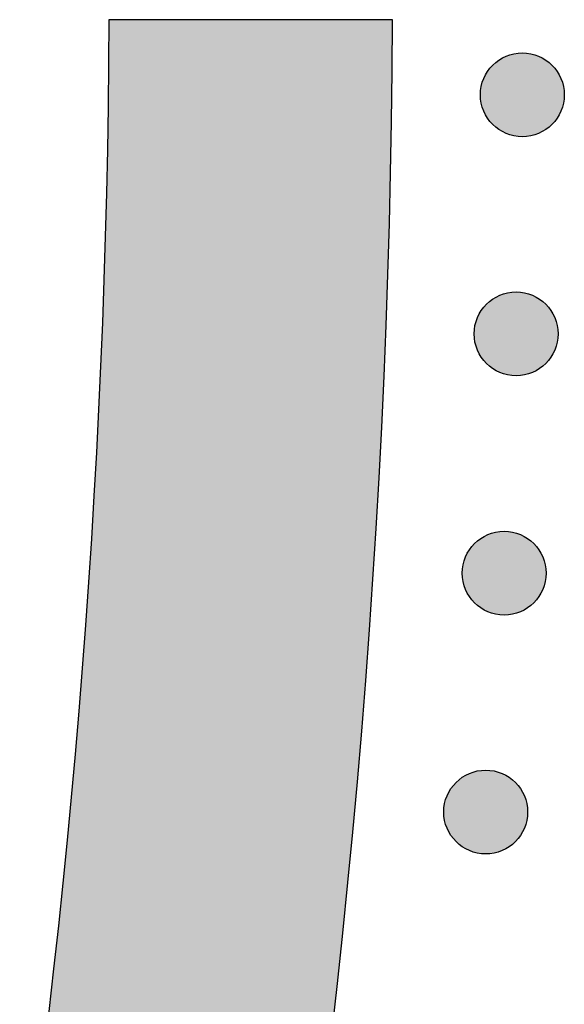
# Model space of a CAD drawing. Header units: millimetres. Extents: x -3873 to -97, y 912 to 4165.
# Tile 494 of 656: x -1283 to -1260, y 2864 to 2906. Entities that reach past the tile are written whole.
import ezdxf

# ---------------------------------------------------------------- set-up
doc = ezdxf.new("R2010")
doc.units = ezdxf.units.MM
doc.layers.add('pattern', color=7, linetype='Continuous', true_color=0x000000)

msp = doc.modelspace()

# ---------------------------------------------------------------- hatches: boundary and pattern name
at = {"layer": 'pattern'}
for points in [[(-1279.133, 2906.097), (-1279.234, 2898.913), (-1279.474, 2891.712), (-1279.853, 2884.498), (-1280.373, 2877.275), (-1281.033, 2870.047), (-1281.834, 2862.818), (-1282.777, 2855.593), (-1283.862, 2848.374), (-1285.089, 2841.168), (-1286.458, 2833.976), (-1287.968, 2826.805), (-1289.62, 2819.658), (-1291.412, 2812.539), (-1293.344, 2805.452), (-1295.416, 2798.402), (-1297.625, 2791.392), (-1299.971, 2784.427), (-1302.452, 2777.51), (-1305.067, 2770.646), (-1307.814, 2763.838), (-1310.692, 2757.09), (-1313.697, 2750.406), (-1316.829, 2743.789), (-1320.085, 2737.244), (-1323.462, 2730.773), (-1326.958, 2724.379), (-1330.571, 2718.067), (-1334.297, 2711.838), (-1338.134, 2705.697), (-1342.079, 2699.645), (-1346.128, 2693.686), (-1350.279, 2687.822), (-1351.292, 2685.907), (-1352.262, 2683.967), (-1353.188, 2682.002), (-1354.071, 2680.013), (-1354.909, 2678.003), (-1355.701, 2675.972), (-1356.446, 2673.923), (-1357.144, 2671.856), (-1357.795, 2669.774), (-1358.398, 2667.678), (-1358.952, 2665.57), (-1359.457, 2663.452), (-1359.913, 2661.324), (-1360.319, 2659.19), (-1360.676, 2657.05), (-1360.983, 2654.907), (-1355.576, 2661.329), (-1350.29, 2667.89), (-1345.13, 2674.588), (-1340.102, 2681.419), (-1335.211, 2688.378), (-1330.461, 2695.462), (-1325.857, 2702.667), (-1321.403, 2709.988), (-1317.104, 2717.42), (-1312.963, 2724.959), (-1308.985, 2732.599), (-1305.173, 2740.335), (-1301.53, 2748.162), (-1298.06, 2756.074), (-1294.766, 2764.065), (-1291.65, 2772.13), (-1288.714, 2780.263), (-1285.961, 2788.456), (-1283.393, 2796.705), (-1281.011, 2805.003), (-1278.817, 2813.344), (-1276.81, 2821.721), (-1274.993, 2830.128), (-1273.366, 2838.558), (-1271.928, 2847.006), (-1270.68, 2855.464), (-1269.621, 2863.928), (-1268.751, 2872.389), (-1268.068, 2880.843), (-1267.572, 2889.283), (-1267.261, 2897.704), (-1267.132, 2906.098)], [(-1262.898, 2901.663), (-1262.87, 2901.636), (-1262.841, 2901.609), (-1262.811, 2901.582), (-1262.78, 2901.556), (-1262.749, 2901.53), (-1262.716, 2901.505), (-1262.683, 2901.48), (-1262.649, 2901.456), (-1262.614, 2901.433), (-1262.578, 2901.41), (-1262.542, 2901.388), (-1262.505, 2901.367), (-1262.467, 2901.346), (-1262.428, 2901.327), (-1262.388, 2901.308), (-1262.348, 2901.29), (-1262.308, 2901.273), (-1262.266, 2901.257), (-1262.224, 2901.242), (-1262.182, 2901.227), (-1262.139, 2901.214), (-1262.095, 2901.202), (-1262.051, 2901.191), (-1262.007, 2901.182), (-1261.963, 2901.173), (-1261.918, 2901.165), (-1261.872, 2901.159), (-1261.827, 2901.153), (-1261.781, 2901.149), (-1261.735, 2901.146), (-1261.69, 2901.144), (-1261.644, 2901.144), (-1261.598, 2901.144), (-1261.552, 2901.146), (-1261.506, 2901.149), (-1261.46, 2901.153), (-1261.415, 2901.159), (-1261.37, 2901.165), (-1261.325, 2901.173), (-1261.28, 2901.182), (-1261.236, 2901.191), (-1261.192, 2901.202), (-1261.148, 2901.214), (-1261.105, 2901.228), (-1261.063, 2901.242), (-1261.021, 2901.257), (-1260.98, 2901.273), (-1260.939, 2901.29), (-1260.899, 2901.308), (-1260.859, 2901.327), (-1260.821, 2901.346), (-1260.783, 2901.367), (-1260.745, 2901.388), (-1260.709, 2901.41), (-1260.673, 2901.433), (-1260.638, 2901.456), (-1260.604, 2901.48), (-1260.571, 2901.505), (-1260.538, 2901.53), (-1260.507, 2901.556), (-1260.476, 2901.582), (-1260.446, 2901.609), (-1260.417, 2901.636), (-1260.389, 2901.664), (-1260.361, 2901.692), (-1260.334, 2901.721), (-1260.308, 2901.751), (-1260.281, 2901.781), (-1260.256, 2901.813), (-1260.23, 2901.846), (-1260.206, 2901.879), (-1260.182, 2901.913), (-1260.158, 2901.948), (-1260.136, 2901.984), (-1260.114, 2902.02), (-1260.092, 2902.057), (-1260.072, 2902.095), (-1260.052, 2902.134), (-1260.033, 2902.174), (-1260.015, 2902.214), (-1259.998, 2902.254), (-1259.982, 2902.296), (-1259.967, 2902.338), (-1259.953, 2902.38), (-1259.94, 2902.423), (-1259.928, 2902.467), (-1259.917, 2902.51), (-1259.907, 2902.555), (-1259.898, 2902.599), (-1259.891, 2902.644), (-1259.884, 2902.69), (-1259.879, 2902.735), (-1259.875, 2902.781), (-1259.872, 2902.827), (-1259.87, 2902.872), (-1259.869, 2902.918), (-1259.87, 2902.964), (-1259.872, 2903.01), (-1259.875, 2903.056), (-1259.879, 2903.102), (-1259.884, 2903.147), (-1259.891, 2903.192), (-1259.898, 2903.237), (-1259.907, 2903.282), (-1259.917, 2903.326), (-1259.928, 2903.37), (-1259.94, 2903.414), (-1259.953, 2903.457), (-1259.967, 2903.499), (-1259.982, 2903.541), (-1259.998, 2903.582), (-1260.015, 2903.623), (-1260.033, 2903.663), (-1260.052, 2903.703), (-1260.072, 2903.741), (-1260.092, 2903.779), (-1260.114, 2903.817), (-1260.136, 2903.853), (-1260.158, 2903.889), (-1260.182, 2903.924), (-1260.206, 2903.958), (-1260.231, 2903.991), (-1260.256, 2904.024), (-1260.282, 2904.055), (-1260.308, 2904.086), (-1260.335, 2904.116), (-1260.362, 2904.145), (-1260.389, 2904.173), (-1260.417, 2904.2), (-1260.446, 2904.228), (-1260.476, 2904.254), (-1260.507, 2904.281), (-1260.539, 2904.306), (-1260.571, 2904.332), (-1260.604, 2904.356), (-1260.638, 2904.38), (-1260.673, 2904.404), (-1260.709, 2904.426), (-1260.746, 2904.448), (-1260.783, 2904.47), (-1260.821, 2904.49), (-1260.86, 2904.51), (-1260.899, 2904.529), (-1260.939, 2904.547), (-1260.98, 2904.564), (-1261.021, 2904.58), (-1261.063, 2904.595), (-1261.106, 2904.609), (-1261.149, 2904.622), (-1261.192, 2904.634), (-1261.236, 2904.645), (-1261.28, 2904.655), (-1261.325, 2904.664), (-1261.37, 2904.671), (-1261.415, 2904.678), (-1261.461, 2904.683), (-1261.506, 2904.687), (-1261.552, 2904.69), (-1261.598, 2904.692), (-1261.644, 2904.692), (-1261.69, 2904.692), (-1261.736, 2904.69), (-1261.781, 2904.687), (-1261.827, 2904.683), (-1261.873, 2904.678), (-1261.918, 2904.671), (-1261.963, 2904.664), (-1262.007, 2904.655), (-1262.052, 2904.645), (-1262.096, 2904.634), (-1262.139, 2904.622), (-1262.182, 2904.609), (-1262.225, 2904.595), (-1262.266, 2904.58), (-1262.308, 2904.564), (-1262.349, 2904.546), (-1262.389, 2904.529), (-1262.428, 2904.51), (-1262.467, 2904.49), (-1262.505, 2904.47), (-1262.542, 2904.448), (-1262.579, 2904.426), (-1262.614, 2904.403), (-1262.649, 2904.38), (-1262.683, 2904.356), (-1262.717, 2904.331), (-1262.749, 2904.306), (-1262.781, 2904.28), (-1262.811, 2904.254), (-1262.841, 2904.227), (-1262.87, 2904.2), (-1262.898, 2904.173), (-1262.926, 2904.145), (-1262.953, 2904.116), (-1262.98, 2904.086), (-1263.006, 2904.055), (-1263.032, 2904.023), (-1263.057, 2903.991), (-1263.082, 2903.958), (-1263.106, 2903.923), (-1263.129, 2903.889), (-1263.152, 2903.853), (-1263.174, 2903.816), (-1263.195, 2903.779), (-1263.216, 2903.741), (-1263.235, 2903.702), (-1263.254, 2903.663), (-1263.272, 2903.623), (-1263.289, 2903.582), (-1263.305, 2903.541), (-1263.32, 2903.499), (-1263.334, 2903.456), (-1263.348, 2903.413), (-1263.36, 2903.37), (-1263.371, 2903.326), (-1263.38, 2903.282), (-1263.389, 2903.237), (-1263.397, 2903.192), (-1263.403, 2903.147), (-1263.409, 2903.101), (-1263.413, 2903.056), (-1263.416, 2903.01), (-1263.417, 2902.964), (-1263.418, 2902.918), (-1263.417, 2902.872), (-1263.416, 2902.826), (-1263.413, 2902.78), (-1263.409, 2902.735), (-1263.403, 2902.689), (-1263.397, 2902.644), (-1263.389, 2902.599), (-1263.38, 2902.554), (-1263.37, 2902.51), (-1263.36, 2902.466), (-1263.347, 2902.423), (-1263.334, 2902.38), (-1263.32, 2902.337), (-1263.305, 2902.295), (-1263.289, 2902.254), (-1263.272, 2902.213), (-1263.254, 2902.173), (-1263.235, 2902.134), (-1263.216, 2902.095), (-1263.195, 2902.057), (-1263.174, 2902.02), (-1263.152, 2901.983), (-1263.129, 2901.948), (-1263.106, 2901.913), (-1263.082, 2901.879), (-1263.057, 2901.845), (-1263.032, 2901.813), (-1263.006, 2901.781), (-1262.98, 2901.751), (-1262.953, 2901.721), (-1262.926, 2901.692)], [(-1263.164, 2891.54), (-1263.136, 2891.512), (-1263.107, 2891.485), (-1263.077, 2891.458), (-1263.046, 2891.432), (-1263.014, 2891.406), (-1262.982, 2891.381), (-1262.949, 2891.357), (-1262.915, 2891.333), (-1262.88, 2891.309), (-1262.844, 2891.286), (-1262.807, 2891.264), (-1262.77, 2891.243), (-1262.732, 2891.223), (-1262.693, 2891.203), (-1262.654, 2891.184), (-1262.614, 2891.166), (-1262.573, 2891.149), (-1262.532, 2891.133), (-1262.49, 2891.118), (-1262.447, 2891.104), (-1262.404, 2891.091), (-1262.361, 2891.079), (-1262.317, 2891.068), (-1262.273, 2891.058), (-1262.228, 2891.049), (-1262.183, 2891.042), (-1262.138, 2891.035), (-1262.092, 2891.03), (-1262.047, 2891.026), (-1262.001, 2891.023), (-1261.955, 2891.021), (-1261.909, 2891.02), (-1261.863, 2891.021), (-1261.817, 2891.023), (-1261.772, 2891.026), (-1261.726, 2891.03), (-1261.681, 2891.035), (-1261.635, 2891.042), (-1261.59, 2891.049), (-1261.546, 2891.058), (-1261.501, 2891.068), (-1261.457, 2891.079), (-1261.414, 2891.091), (-1261.371, 2891.104), (-1261.329, 2891.118), (-1261.287, 2891.133), (-1261.245, 2891.149), (-1261.205, 2891.166), (-1261.164, 2891.184), (-1261.125, 2891.203), (-1261.086, 2891.223), (-1261.048, 2891.243), (-1261.011, 2891.265), (-1260.975, 2891.287), (-1260.939, 2891.309), (-1260.904, 2891.333), (-1260.87, 2891.357), (-1260.836, 2891.381), (-1260.804, 2891.407), (-1260.772, 2891.432), (-1260.742, 2891.459), (-1260.712, 2891.485), (-1260.683, 2891.513), (-1260.655, 2891.54), (-1260.627, 2891.568), (-1260.6, 2891.597), (-1260.573, 2891.627), (-1260.547, 2891.658), (-1260.521, 2891.689), (-1260.496, 2891.722), (-1260.471, 2891.755), (-1260.447, 2891.789), (-1260.424, 2891.824), (-1260.401, 2891.86), (-1260.379, 2891.896), (-1260.358, 2891.934), (-1260.337, 2891.972), (-1260.318, 2892.01), (-1260.299, 2892.05), (-1260.281, 2892.09), (-1260.264, 2892.131), (-1260.248, 2892.172), (-1260.233, 2892.214), (-1260.219, 2892.256), (-1260.206, 2892.299), (-1260.194, 2892.343), (-1260.183, 2892.387), (-1260.173, 2892.431), (-1260.164, 2892.476), (-1260.156, 2892.521), (-1260.15, 2892.566), (-1260.145, 2892.611), (-1260.14, 2892.657), (-1260.137, 2892.703), (-1260.136, 2892.749), (-1260.135, 2892.795), (-1260.136, 2892.841), (-1260.137, 2892.887), (-1260.14, 2892.932), (-1260.145, 2892.978), (-1260.15, 2893.023), (-1260.156, 2893.069), (-1260.164, 2893.114), (-1260.173, 2893.158), (-1260.183, 2893.203), (-1260.194, 2893.246), (-1260.206, 2893.29), (-1260.219, 2893.333), (-1260.233, 2893.375), (-1260.248, 2893.417), (-1260.264, 2893.459), (-1260.281, 2893.499), (-1260.299, 2893.54), (-1260.318, 2893.579), (-1260.338, 2893.618), (-1260.358, 2893.656), (-1260.379, 2893.693), (-1260.401, 2893.729), (-1260.424, 2893.765), (-1260.447, 2893.8), (-1260.472, 2893.834), (-1260.496, 2893.867), (-1260.521, 2893.9), (-1260.547, 2893.931), (-1260.573, 2893.962), (-1260.6, 2893.992), (-1260.627, 2894.021), (-1260.655, 2894.049), (-1260.683, 2894.077), (-1260.712, 2894.104), (-1260.742, 2894.131), (-1260.773, 2894.157), (-1260.804, 2894.183), (-1260.837, 2894.208), (-1260.87, 2894.233), (-1260.904, 2894.257), (-1260.939, 2894.28), (-1260.975, 2894.303), (-1261.011, 2894.325), (-1261.049, 2894.346), (-1261.087, 2894.367), (-1261.125, 2894.386), (-1261.165, 2894.405), (-1261.205, 2894.423), (-1261.246, 2894.44), (-1261.287, 2894.456), (-1261.329, 2894.471), (-1261.371, 2894.485), (-1261.414, 2894.498), (-1261.458, 2894.51), (-1261.502, 2894.521), (-1261.546, 2894.531), (-1261.591, 2894.54), (-1261.636, 2894.548), (-1261.681, 2894.554), (-1261.726, 2894.559), (-1261.772, 2894.564), (-1261.818, 2894.567), (-1261.864, 2894.568), (-1261.91, 2894.569), (-1261.955, 2894.568), (-1262.001, 2894.566), (-1262.047, 2894.564), (-1262.093, 2894.559), (-1262.138, 2894.554), (-1262.183, 2894.548), (-1262.228, 2894.54), (-1262.273, 2894.531), (-1262.317, 2894.521), (-1262.361, 2894.51), (-1262.405, 2894.498), (-1262.448, 2894.485), (-1262.49, 2894.471), (-1262.532, 2894.456), (-1262.573, 2894.44), (-1262.614, 2894.423), (-1262.654, 2894.405), (-1262.694, 2894.386), (-1262.732, 2894.366), (-1262.77, 2894.346), (-1262.808, 2894.325), (-1262.844, 2894.303), (-1262.88, 2894.28), (-1262.915, 2894.256), (-1262.949, 2894.232), (-1262.982, 2894.208), (-1263.015, 2894.183), (-1263.046, 2894.157), (-1263.077, 2894.131), (-1263.107, 2894.104), (-1263.136, 2894.077), (-1263.164, 2894.049), (-1263.192, 2894.021), (-1263.219, 2893.992), (-1263.245, 2893.962), (-1263.272, 2893.931), (-1263.298, 2893.9), (-1263.323, 2893.867), (-1263.347, 2893.834), (-1263.371, 2893.8), (-1263.395, 2893.765), (-1263.418, 2893.729), (-1263.44, 2893.693), (-1263.461, 2893.655), (-1263.481, 2893.617), (-1263.501, 2893.579), (-1263.52, 2893.539), (-1263.538, 2893.499), (-1263.555, 2893.458), (-1263.571, 2893.417), (-1263.586, 2893.375), (-1263.6, 2893.333), (-1263.613, 2893.29), (-1263.625, 2893.246), (-1263.636, 2893.202), (-1263.646, 2893.158), (-1263.655, 2893.113), (-1263.662, 2893.068), (-1263.669, 2893.023), (-1263.674, 2892.978), (-1263.678, 2892.932), (-1263.681, 2892.886), (-1263.683, 2892.84), (-1263.684, 2892.794), (-1263.683, 2892.749), (-1263.681, 2892.703), (-1263.678, 2892.657), (-1263.674, 2892.611), (-1263.669, 2892.566), (-1263.662, 2892.52), (-1263.655, 2892.476), (-1263.646, 2892.431), (-1263.636, 2892.387), (-1263.625, 2892.343), (-1263.613, 2892.299), (-1263.6, 2892.256), (-1263.586, 2892.214), (-1263.571, 2892.172), (-1263.555, 2892.13), (-1263.538, 2892.09), (-1263.52, 2892.05), (-1263.501, 2892.01), (-1263.481, 2891.971), (-1263.461, 2891.933), (-1263.439, 2891.896), (-1263.417, 2891.86), (-1263.395, 2891.824), (-1263.371, 2891.789), (-1263.347, 2891.755), (-1263.323, 2891.722), (-1263.297, 2891.689), (-1263.272, 2891.658), (-1263.245, 2891.627), (-1263.219, 2891.597), (-1263.191, 2891.568)], [(-1263.669, 2881.405), (-1263.641, 2881.377), (-1263.612, 2881.35), (-1263.582, 2881.323), (-1263.552, 2881.297), (-1263.52, 2881.271), (-1263.487, 2881.246), (-1263.454, 2881.221), (-1263.42, 2881.197), (-1263.385, 2881.174), (-1263.349, 2881.151), (-1263.313, 2881.129), (-1263.276, 2881.108), (-1263.238, 2881.088), (-1263.199, 2881.068), (-1263.159, 2881.049), (-1263.119, 2881.031), (-1263.079, 2881.014), (-1263.037, 2880.998), (-1262.995, 2880.983), (-1262.953, 2880.969), (-1262.91, 2880.956), (-1262.866, 2880.944), (-1262.823, 2880.933), (-1262.778, 2880.923), (-1262.734, 2880.914), (-1262.689, 2880.906), (-1262.643, 2880.9), (-1262.598, 2880.895), (-1262.552, 2880.891), (-1262.506, 2880.888), (-1262.461, 2880.886), (-1262.415, 2880.885), (-1262.369, 2880.886), (-1262.323, 2880.888), (-1262.277, 2880.891), (-1262.231, 2880.895), (-1262.186, 2880.9), (-1262.141, 2880.906), (-1262.096, 2880.914), (-1262.051, 2880.923), (-1262.007, 2880.933), (-1261.963, 2880.944), (-1261.919, 2880.956), (-1261.876, 2880.969), (-1261.834, 2880.983), (-1261.792, 2880.998), (-1261.751, 2881.014), (-1261.71, 2881.031), (-1261.67, 2881.049), (-1261.63, 2881.068), (-1261.592, 2881.088), (-1261.554, 2881.108), (-1261.516, 2881.129), (-1261.48, 2881.151), (-1261.444, 2881.174), (-1261.409, 2881.198), (-1261.375, 2881.222), (-1261.342, 2881.246), (-1261.309, 2881.272), (-1261.278, 2881.297), (-1261.247, 2881.324), (-1261.217, 2881.35), (-1261.188, 2881.377), (-1261.16, 2881.405), (-1261.133, 2881.433), (-1261.105, 2881.462), (-1261.079, 2881.492), (-1261.052, 2881.523), (-1261.027, 2881.554), (-1261.001, 2881.587), (-1260.977, 2881.62), (-1260.953, 2881.654), (-1260.929, 2881.689), (-1260.907, 2881.725), (-1260.885, 2881.761), (-1260.863, 2881.799), (-1260.843, 2881.837), (-1260.823, 2881.875), (-1260.804, 2881.915), (-1260.786, 2881.955), (-1260.769, 2881.996), (-1260.753, 2882.037), (-1260.738, 2882.079), (-1260.724, 2882.121), (-1260.711, 2882.164), (-1260.699, 2882.208), (-1260.688, 2882.252), (-1260.678, 2882.296), (-1260.669, 2882.341), (-1260.662, 2882.386), (-1260.655, 2882.431), (-1260.65, 2882.476), (-1260.646, 2882.522), (-1260.643, 2882.568), (-1260.641, 2882.614), (-1260.641, 2882.66), (-1260.641, 2882.706), (-1260.643, 2882.751), (-1260.646, 2882.797), (-1260.65, 2882.843), (-1260.655, 2882.888), (-1260.662, 2882.934), (-1260.669, 2882.979), (-1260.678, 2883.023), (-1260.688, 2883.067), (-1260.699, 2883.111), (-1260.711, 2883.155), (-1260.724, 2883.198), (-1260.738, 2883.24), (-1260.753, 2883.282), (-1260.769, 2883.324), (-1260.787, 2883.364), (-1260.804, 2883.404), (-1260.823, 2883.444), (-1260.843, 2883.483), (-1260.863, 2883.521), (-1260.885, 2883.558), (-1260.907, 2883.594), (-1260.93, 2883.63), (-1260.953, 2883.665), (-1260.977, 2883.699), (-1261.002, 2883.732), (-1261.027, 2883.765), (-1261.053, 2883.796), (-1261.079, 2883.827), (-1261.106, 2883.857), (-1261.133, 2883.886), (-1261.16, 2883.914), (-1261.188, 2883.942), (-1261.217, 2883.969), (-1261.247, 2883.996), (-1261.278, 2884.022), (-1261.31, 2884.048), (-1261.342, 2884.073), (-1261.375, 2884.097), (-1261.41, 2884.122), (-1261.444, 2884.145), (-1261.48, 2884.168), (-1261.517, 2884.19), (-1261.554, 2884.211), (-1261.592, 2884.231), (-1261.631, 2884.251), (-1261.67, 2884.27), (-1261.71, 2884.288), (-1261.751, 2884.305), (-1261.792, 2884.321), (-1261.834, 2884.336), (-1261.877, 2884.35), (-1261.92, 2884.363), (-1261.963, 2884.375), (-1262.007, 2884.386), (-1262.051, 2884.396), (-1262.096, 2884.405), (-1262.141, 2884.413), (-1262.186, 2884.419), (-1262.232, 2884.424), (-1262.277, 2884.428), (-1262.323, 2884.431), (-1262.369, 2884.433), (-1262.415, 2884.434), (-1262.461, 2884.433), (-1262.507, 2884.431), (-1262.553, 2884.428), (-1262.598, 2884.424), (-1262.644, 2884.419), (-1262.689, 2884.412), (-1262.734, 2884.405), (-1262.779, 2884.396), (-1262.823, 2884.386), (-1262.867, 2884.375), (-1262.91, 2884.363), (-1262.953, 2884.35), (-1262.996, 2884.336), (-1263.038, 2884.321), (-1263.079, 2884.305), (-1263.12, 2884.288), (-1263.16, 2884.27), (-1263.199, 2884.251), (-1263.238, 2884.231), (-1263.276, 2884.211), (-1263.313, 2884.19), (-1263.35, 2884.168), (-1263.385, 2884.145), (-1263.42, 2884.121), (-1263.454, 2884.097), (-1263.488, 2884.073), (-1263.52, 2884.047), (-1263.552, 2884.022), (-1263.582, 2883.995), (-1263.612, 2883.969), (-1263.641, 2883.942), (-1263.67, 2883.914), (-1263.697, 2883.886), (-1263.724, 2883.857), (-1263.751, 2883.827), (-1263.777, 2883.796), (-1263.803, 2883.765), (-1263.828, 2883.732), (-1263.853, 2883.699), (-1263.877, 2883.665), (-1263.9, 2883.63), (-1263.923, 2883.594), (-1263.945, 2883.558), (-1263.966, 2883.52), (-1263.987, 2883.482), (-1264.006, 2883.444), (-1264.025, 2883.404), (-1264.043, 2883.364), (-1264.06, 2883.323), (-1264.076, 2883.282), (-1264.091, 2883.24), (-1264.106, 2883.198), (-1264.119, 2883.155), (-1264.131, 2883.111), (-1264.142, 2883.067), (-1264.151, 2883.023), (-1264.16, 2882.978), (-1264.168, 2882.933), (-1264.174, 2882.888), (-1264.18, 2882.843), (-1264.184, 2882.797), (-1264.187, 2882.751), (-1264.189, 2882.705), (-1264.189, 2882.659), (-1264.189, 2882.613), (-1264.187, 2882.568), (-1264.184, 2882.522), (-1264.18, 2882.476), (-1264.174, 2882.431), (-1264.168, 2882.385), (-1264.16, 2882.34), (-1264.151, 2882.296), (-1264.142, 2882.251), (-1264.131, 2882.208), (-1264.119, 2882.164), (-1264.105, 2882.121), (-1264.091, 2882.079), (-1264.076, 2882.037), (-1264.06, 2881.995), (-1264.043, 2881.955), (-1264.025, 2881.915), (-1264.006, 2881.875), (-1263.987, 2881.836), (-1263.966, 2881.798), (-1263.945, 2881.761), (-1263.923, 2881.725), (-1263.9, 2881.689), (-1263.877, 2881.654), (-1263.853, 2881.62), (-1263.828, 2881.587), (-1263.803, 2881.554), (-1263.777, 2881.523), (-1263.751, 2881.492), (-1263.724, 2881.462), (-1263.697, 2881.433)], [(-1264.449, 2871.292), (-1264.42, 2871.265), (-1264.391, 2871.238), (-1264.362, 2871.211), (-1264.331, 2871.185), (-1264.299, 2871.159), (-1264.267, 2871.134), (-1264.233, 2871.109), (-1264.199, 2871.085), (-1264.164, 2871.062), (-1264.129, 2871.039), (-1264.092, 2871.017), (-1264.055, 2870.996), (-1264.017, 2870.975), (-1263.978, 2870.955), (-1263.939, 2870.937), (-1263.899, 2870.919), (-1263.858, 2870.902), (-1263.817, 2870.886), (-1263.775, 2870.87), (-1263.732, 2870.856), (-1263.689, 2870.843), (-1263.646, 2870.831), (-1263.602, 2870.82), (-1263.557, 2870.81), (-1263.513, 2870.802), (-1263.468, 2870.794), (-1263.423, 2870.788), (-1263.377, 2870.782), (-1263.332, 2870.778), (-1263.286, 2870.775), (-1263.24, 2870.773), (-1263.194, 2870.773), (-1263.148, 2870.773), (-1263.102, 2870.775), (-1263.056, 2870.778), (-1263.011, 2870.782), (-1262.965, 2870.788), (-1262.92, 2870.794), (-1262.875, 2870.802), (-1262.83, 2870.81), (-1262.786, 2870.82), (-1262.742, 2870.831), (-1262.699, 2870.843), (-1262.656, 2870.856), (-1262.613, 2870.871), (-1262.571, 2870.886), (-1262.53, 2870.902), (-1262.489, 2870.919), (-1262.449, 2870.937), (-1262.41, 2870.956), (-1262.371, 2870.975), (-1262.333, 2870.996), (-1262.296, 2871.017), (-1262.259, 2871.039), (-1262.223, 2871.062), (-1262.189, 2871.085), (-1262.154, 2871.109), (-1262.121, 2871.134), (-1262.089, 2871.159), (-1262.057, 2871.185), (-1262.026, 2871.211), (-1261.997, 2871.238), (-1261.967, 2871.265), (-1261.939, 2871.293), (-1261.912, 2871.321), (-1261.885, 2871.35), (-1261.858, 2871.38), (-1261.832, 2871.41), (-1261.806, 2871.442), (-1261.781, 2871.474), (-1261.756, 2871.508), (-1261.732, 2871.542), (-1261.709, 2871.577), (-1261.686, 2871.612), (-1261.664, 2871.649), (-1261.643, 2871.686), (-1261.622, 2871.724), (-1261.602, 2871.763), (-1261.584, 2871.802), (-1261.566, 2871.842), (-1261.549, 2871.883), (-1261.533, 2871.925), (-1261.517, 2871.967), (-1261.503, 2872.009), (-1261.49, 2872.052), (-1261.478, 2872.095), (-1261.467, 2872.139), (-1261.457, 2872.184), (-1261.449, 2872.228), (-1261.441, 2872.273), (-1261.435, 2872.318), (-1261.429, 2872.364), (-1261.425, 2872.41), (-1261.422, 2872.455), (-1261.42, 2872.501), (-1261.42, 2872.547), (-1261.42, 2872.593), (-1261.422, 2872.639), (-1261.425, 2872.685), (-1261.429, 2872.73), (-1261.435, 2872.776), (-1261.441, 2872.821), (-1261.449, 2872.866), (-1261.457, 2872.911), (-1261.467, 2872.955), (-1261.478, 2872.999), (-1261.49, 2873.042), (-1261.503, 2873.085), (-1261.518, 2873.128), (-1261.533, 2873.17), (-1261.549, 2873.211), (-1261.566, 2873.252), (-1261.584, 2873.292), (-1261.603, 2873.331), (-1261.622, 2873.37), (-1261.643, 2873.408), (-1261.664, 2873.445), (-1261.686, 2873.482), (-1261.709, 2873.518), (-1261.732, 2873.553), (-1261.756, 2873.587), (-1261.781, 2873.62), (-1261.806, 2873.652), (-1261.832, 2873.684), (-1261.858, 2873.715), (-1261.885, 2873.745), (-1261.912, 2873.774), (-1261.94, 2873.802), (-1261.968, 2873.829), (-1261.997, 2873.856), (-1262.027, 2873.883), (-1262.057, 2873.909), (-1262.089, 2873.935), (-1262.121, 2873.96), (-1262.155, 2873.985), (-1262.189, 2874.009), (-1262.224, 2874.033), (-1262.259, 2874.055), (-1262.296, 2874.077), (-1262.333, 2874.099), (-1262.371, 2874.119), (-1262.41, 2874.139), (-1262.449, 2874.158), (-1262.489, 2874.175), (-1262.53, 2874.192), (-1262.572, 2874.209), (-1262.614, 2874.224), (-1262.656, 2874.238), (-1262.699, 2874.251), (-1262.742, 2874.263), (-1262.786, 2874.274), (-1262.831, 2874.284), (-1262.875, 2874.292), (-1262.92, 2874.3), (-1262.965, 2874.307), (-1263.011, 2874.312), (-1263.057, 2874.316), (-1263.102, 2874.319), (-1263.148, 2874.321), (-1263.194, 2874.321), (-1263.24, 2874.321), (-1263.286, 2874.319), (-1263.332, 2874.316), (-1263.377, 2874.312), (-1263.423, 2874.307), (-1263.468, 2874.3), (-1263.513, 2874.292), (-1263.558, 2874.284), (-1263.602, 2874.274), (-1263.646, 2874.263), (-1263.689, 2874.251), (-1263.732, 2874.238), (-1263.775, 2874.224), (-1263.817, 2874.208), (-1263.858, 2874.192), (-1263.899, 2874.175), (-1263.939, 2874.157), (-1263.978, 2874.139), (-1264.017, 2874.119), (-1264.055, 2874.098), (-1264.092, 2874.077), (-1264.129, 2874.055), (-1264.165, 2874.032), (-1264.2, 2874.009), (-1264.234, 2873.985), (-1264.267, 2873.96), (-1264.299, 2873.935), (-1264.331, 2873.909), (-1264.362, 2873.883), (-1264.392, 2873.856), (-1264.421, 2873.829), (-1264.449, 2873.802), (-1264.476, 2873.773), (-1264.503, 2873.744), (-1264.53, 2873.715), (-1264.556, 2873.684), (-1264.582, 2873.652), (-1264.607, 2873.62), (-1264.632, 2873.586), (-1264.656, 2873.552), (-1264.68, 2873.517), (-1264.702, 2873.482), (-1264.724, 2873.445), (-1264.746, 2873.408), (-1264.766, 2873.37), (-1264.786, 2873.331), (-1264.805, 2873.292), (-1264.822, 2873.252), (-1264.839, 2873.211), (-1264.856, 2873.17), (-1264.871, 2873.128), (-1264.885, 2873.085), (-1264.898, 2873.042), (-1264.91, 2872.999), (-1264.921, 2872.955), (-1264.931, 2872.91), (-1264.939, 2872.866), (-1264.947, 2872.821), (-1264.954, 2872.776), (-1264.959, 2872.73), (-1264.963, 2872.685), (-1264.966, 2872.639), (-1264.968, 2872.593), (-1264.968, 2872.547), (-1264.968, 2872.501), (-1264.966, 2872.455), (-1264.963, 2872.409), (-1264.959, 2872.364), (-1264.954, 2872.318), (-1264.947, 2872.273), (-1264.939, 2872.228), (-1264.931, 2872.183), (-1264.921, 2872.139), (-1264.91, 2872.095), (-1264.898, 2872.052), (-1264.885, 2872.009), (-1264.871, 2871.966), (-1264.855, 2871.924), (-1264.839, 2871.883), (-1264.822, 2871.842), (-1264.804, 2871.802), (-1264.786, 2871.763), (-1264.766, 2871.724), (-1264.745, 2871.686), (-1264.724, 2871.649), (-1264.702, 2871.612), (-1264.679, 2871.576), (-1264.656, 2871.542), (-1264.632, 2871.507), (-1264.607, 2871.474), (-1264.582, 2871.442), (-1264.556, 2871.41), (-1264.53, 2871.379), (-1264.503, 2871.35), (-1264.476, 2871.32)]]:
    msp.add_hatch(color=256, dxfattribs=at).paths.add_polyline_path(points, flags=0)

# ---------------------------------------------------------------- linework, layer by layer
msp.add_line((-1267.132, 2906.098), (-1279.133, 2906.097), dxfattribs=at)
for centre in [(-1261.644, 2902.918), (-1261.909, 2892.795), (-1262.415, 2882.659), (-1263.194, 2872.547)]:
    msp.add_circle(centre, 1.774, dxfattribs=at)
msp.add_arc((-1654.828, 2907.822), 387.7, 319.28107, 359.74518, dxfattribs=at)
at = {"layer": 'pattern', "extrusion": (0, 0, -1)}
msp.add_arc((1654.828, 2907.822), 375.7, 180.2631, 215.84366, dxfattribs=at)

doc.saveas('drawing.dxf')
